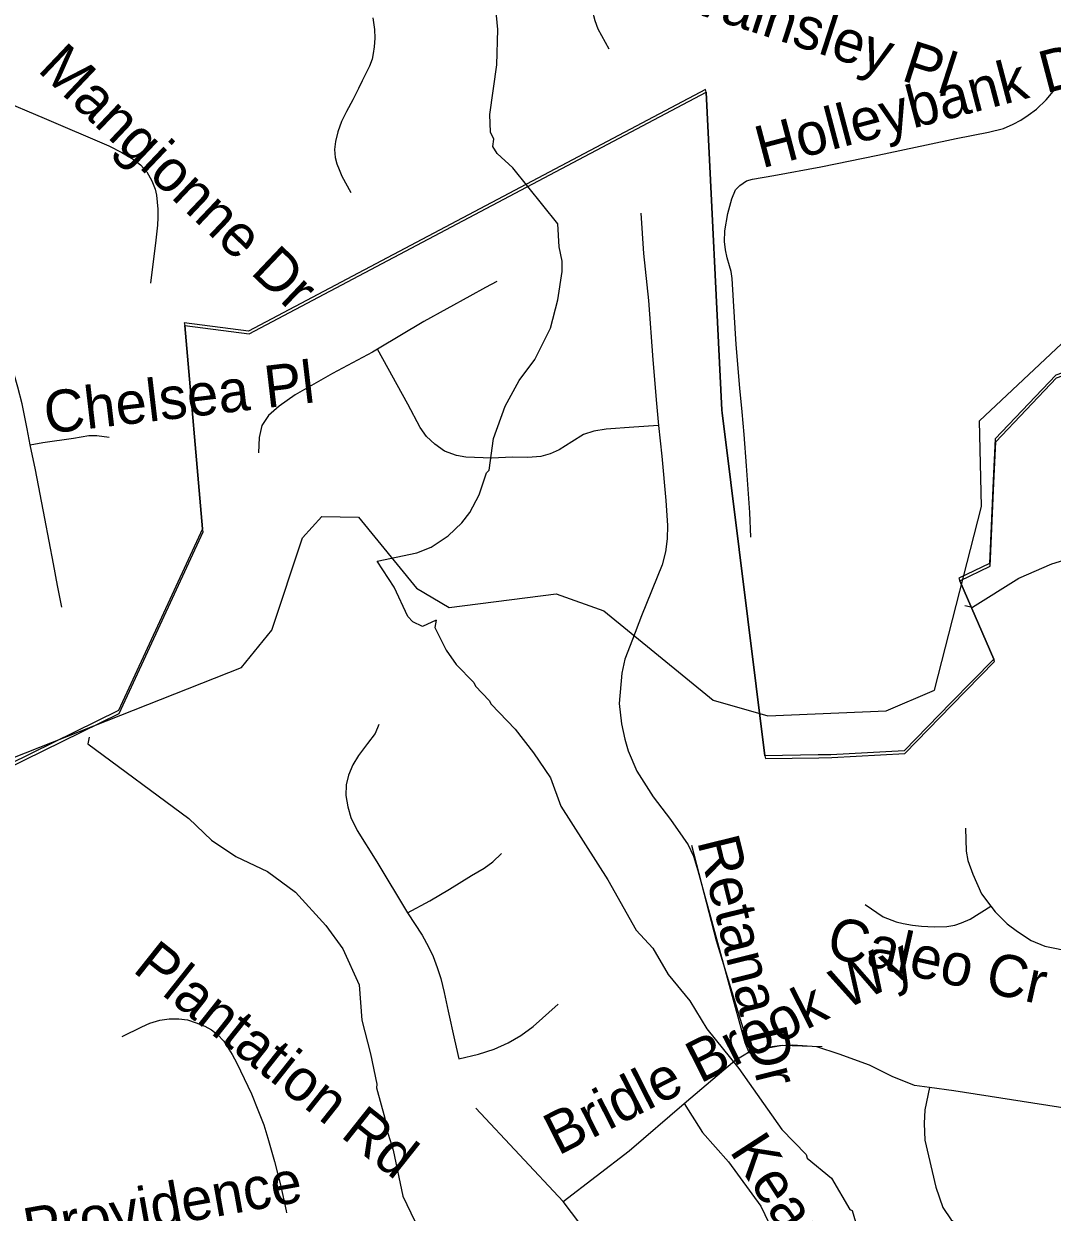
# Model space of a CAD drawing. Extents: x 1383679 to 1536984, y 460658 to 651027.
# Drawn here: x 1477522 to 1479847, y 494364 to 497048 of the extents above; entities that cross this region are included whole.
import ezdxf

# ---------------------------------------------------------------- set-up
doc = ezdxf.new("R2010")
doc.units = 0
for name, color, linetype in [('Default', 7, 'Continuous'), ('Exist Boundary Political City Limit New', 7, 'Continuous'), ('Exist Hydrographic Creek Single Shore', 7, 'Continuous'), ('Exist Hydrographic Misc Water Feature', 7, 'Continuous'), ('Exist Road Non-System Type 51', 7, 'Continuous'), ('Exist Road Non-System Type 51 Label', 7, 'Continuous'), ('Map Preparation Boundary City Limit Buffer Line', 7, 'Continuous')]:
    doc.layers.add(name, color=color, linetype=linetype)

msp = doc.modelspace()

# ---------------------------------------------------------------- linework, layer by layer
at = {"layer": 'Default'}
for p, q in [((1477926.2, 495907), (1477885.9, 496366.7)), ((1479714.4, 495613.1), (1479637.9, 495790))]:
    msp.add_line(p, q, dxfattribs=at)
for points in [[(1477885.9, 496366.7), (1478031.5, 496348), (1479064.2, 496893.9)], [(1479064.2, 496893.9), (1479100, 496175.3), (1479100.6, 496169.1), (1479197.2, 495394.8)], [(1479637.9, 495790), (1479706.5, 495823), (1479714.9, 496010.5), (1479719, 496104.2), (1479856.4, 496248.2), (1479996.1, 496297.1), (1480142.1, 496331), (1480277.5, 496353.3), (1480514.1, 496060.3), (1480582.1, 495970.4), (1480639.6, 495894.4), (1480727.1, 495778.8), (1480845.1, 495929.4), (1481403.5, 496227)], [(1475210.1, 495138.9), (1475336.6, 495233.4), (1475725.5, 495527.1), (1476079, 495656.7), (1476708.6, 495594.1), (1477016.9, 495229.6), (1477095.6, 495175.2), (1477737.6, 495490.4), (1477927.4, 495900.8), (1477926.2, 495907)], [(1479197.2, 495394.8), (1479198.5, 495388.6), (1479319.1, 495390.4), (1479348.2, 495390.8), (1479513.4, 495399.7), (1479620.1, 495508.8), (1479716.6, 495607.4), (1479714.4, 495613.1)]]:
    msp.add_lwpolyline(points, dxfattribs=at)
at = {"layer": 'Exist Boundary Political City Limit New'}
for p, q in [((1477926.2, 495907), (1477885.9, 496366.7)), ((1477885.9, 496366.7), (1477926.2, 495907)), ((1479714.4, 495613.1), (1479637.9, 495790)), ((1479637.9, 495790), (1479714.4, 495613.1))]:
    msp.add_line(p, q, dxfattribs=at)
for points in [[(1479064.2, 496893.9), (1479063.2, 496900.1), (1478029.9, 496354.2), (1477884.8, 496372.9), (1477885.9, 496366.7)], [(1477885.9, 496366.7), (1478031.5, 496348), (1479064.2, 496893.9)], [(1479064.2, 496893.9), (1479100, 496175.3), (1479100.6, 496169.1), (1479197.2, 495394.8)], [(1479197.2, 495394.8), (1479100.6, 496169.1), (1479100, 496175.3), (1479064.2, 496893.9)], [(1481403.5, 496227), (1481401.2, 496232.8), (1480843.5, 495935.6), (1480725.5, 495785), (1480638, 495900.6), (1480580.5, 495976.5), (1480512.5, 496066.5), (1480275.9, 496359.4), (1480140.5, 496337.2), (1479994.5, 496303.2), (1479854.8, 496254.4), (1479717.4, 496110.4), (1479713.2, 496016.7), (1479704.9, 495829.2), (1479635.9, 495796), (1479637.9, 495790)], [(1479637.9, 495790), (1479706.5, 495823), (1479714.9, 496010.5), (1479719, 496104.2), (1479856.4, 496248.2), (1479996.1, 496297.1), (1480142.1, 496331), (1480277.5, 496353.3), (1480514.1, 496060.3), (1480582.1, 495970.4), (1480639.6, 495894.4), (1480727.1, 495778.8), (1480845.1, 495929.4), (1481403.5, 496227)], [(1477926.2, 495907), (1477736, 495496.6), (1477094, 495181.3), (1477015.2, 495235.8), (1476707, 495600.3), (1476077.4, 495662.8), (1475723.9, 495533.3), (1475335, 495239.6), (1475206.2, 495143.3), (1475210.1, 495138.9)], [(1475210.1, 495138.9), (1475336.6, 495233.4), (1475725.5, 495527.1), (1476079, 495656.7), (1476708.6, 495594.1), (1477016.9, 495229.6), (1477095.6, 495175.2), (1477737.6, 495490.4), (1477927.4, 495900.8), (1477926.2, 495907)], [(1479197.2, 495394.8), (1479198.5, 495388.6), (1479319.1, 495390.4), (1479348.2, 495390.8), (1479513.4, 495399.7), (1479620.1, 495508.8), (1479716.6, 495607.4), (1479714.4, 495613.1)], [(1479714.4, 495613.1), (1479618.5, 495514.9), (1479511.8, 495405.8), (1479346.6, 495397), (1479317.5, 495396.5), (1479197.2, 495394.8)]]:
    msp.add_lwpolyline(points, dxfattribs=at)
at = {"layer": 'Exist Hydrographic Creek Single Shore'}
msp.add_lwpolyline([(1476660.3, 495611.7), (1476713.3, 495577.9), (1476949.3, 495264.6), (1477191.3, 495269.5), (1478014.3, 495594.3), (1478082.3, 495678.3), (1478152.3, 495886.9), (1478195.3, 495935.3), (1478278.3, 495933.7), (1478409.3, 495773.5), (1478483.3, 495729.3), (1478725.3, 495760.5), (1478833.3, 495722.2), (1479080.3, 495520.4), (1479204.2, 495485), (1479471.2, 495496.1), (1479580.3, 495543.1), (1479687.2, 495957.8), (1479682.2, 496151.6), (1480004.3, 496453.6)], dxfattribs=at)
at = {"layer": 'Exist Hydrographic Misc Water Feature'}
for points in [[(1478320.6, 495834.1), (1478410.6, 495852.9), (1478442.8, 495866.2), (1478481.3, 495891.5), (1478511.8, 495920.9), (1478530.3, 495944.5), (1478551.1, 495984.1), (1478568, 496033.5), (1478574.2, 496039.6), (1478583.5, 496111.5), (1478609.9, 496184.2), (1478642.1, 496242.3), (1478676.9, 496289.6), (1478712.3, 496360.9), (1478729.5, 496424.5), (1478738.7, 496488.4), (1478739.1, 496512.3), (1478731.8, 496544.5), (1478728.8, 496596.6), (1478627.2, 496722.6), (1478591.8, 496755.3), (1478582.1, 496771.4), (1478584.4, 496787.4), (1478576.7, 496803.6), (1478575.5, 496843.6), (1478591.6, 496955.3), (1478593.2, 497035.2), (1478586.5, 497107.4)], [(1479649.5, 495734.3), (1479666.3, 495730.1), (1479771.6, 495796), (1479846.1, 495828.5), (1479902.5, 495845.4), (1479966.6, 495848.1), (1480020.9, 495862.8), (1480044.6, 495872.7), (1480089, 495870.6), (1480122.7, 495863.4), (1480174.6, 495845.4), (1480210, 495817.3), (1480233.5, 495792.9), (1480255, 495766.4), (1480278.3, 495730), (1480299.2, 495673.5), (1480308.4, 495633.6)], [(1478454.3, 495700.7), (1478423.4, 495686.7), (1478401.6, 495697.1), (1478389.8, 495709.3), (1478359.1, 495775.9), (1478320.6, 495834.1)], [(1478454.3, 495700.7), (1478451.4, 495684.1), (1478476.4, 495633.6), (1478499.7, 495601.1), (1478539, 495560.3), (1478542.8, 495552.3), (1478574.2, 495519.7), (1478578.1, 495511.6), (1478633, 495454.5), (1478673.9, 495401.7), (1478712.9, 495344.9), (1478735.7, 495280.5), (1478842.5, 495114.4), (1478906.4, 495001.1), (1478943.6, 494960.4), (1478978.8, 494900.7), (1479027.2, 494840.8), (1479066.1, 494778), (1479138.4, 494688.6), (1479235.8, 494550.6), (1479290.6, 494493.6), (1479292.5, 494485.5), (1479347.6, 494440.4), (1479389.4, 494370), (1479394.3, 494367.5), (1479413.1, 494303.1)], [(1477669.9, 495437.1), (1477666.4, 495421.6), (1477895.2, 495253.1), (1477946.2, 495204.1), (1478001.5, 495167), (1478072.8, 495133.6), (1478136, 495086.4), (1478204.5, 495011), (1478243.5, 494958.3), (1478279.9, 494877.5), (1478286.4, 494797.4), (1478306, 494721), (1478320.2, 494652.5), (1478319.5, 494644.7), (1478338.3, 494576.4), (1478341.8, 494552.3), (1478356.8, 494504), (1478378.9, 494399.6), (1478405.7, 494343)]]:
    msp.add_lwpolyline(points, dxfattribs=at)
at = {"layer": 'Exist Road Non-System Type 51'}
for points in [[(1478844.9, 496990.9), (1478820.1, 497036.2), (1478813.6, 497054.9), (1478810.5, 497066), (1478809.7, 497068.9), (1478807.1, 497081), (1478804.8, 497100.4), (1478804.2, 497125.2), (1478806.1, 497148), (1478811, 497166.7), (1478816.6, 497183.4), (1478820.8, 497194.1), (1478825.7, 497203.4), (1478834.3, 497218.1), (1478847.2, 497234.6), (1478854.2, 497241.6)], [(1478310.7, 497061.9), (1478315, 497035.1), (1478315.2, 497015.9), (1478314.3, 496996.1), (1478312, 496980.8), (1478309.3, 496968.4), (1478303.1, 496952.6), (1478295.1, 496935.9), (1478287.2, 496919.5), (1478278.5, 496901.8), (1478265.8, 496876.6), (1478251.6, 496850.3), (1478239.9, 496827.2), (1478231.6, 496804.2), (1478226.2, 496782.6), (1478224.2, 496764.2), (1478226, 496746.1), (1478229.6, 496731.9), (1478234.5, 496719.3), (1478241.1, 496704.4), (1478260.9, 496667.4)], [(1477536.7, 496097.3), (1477529.5, 496133.1), (1477518.3, 496189.6), (1477508.5, 496227.1), (1477494, 496278.1), (1477481, 496327.3), (1477472, 496368.6), (1477461.8, 496421.3), (1477453.5, 496465.9), (1477444.3, 496515.8), (1477426.9, 496602.5), (1477407, 496701.2), (1477398.1, 496750.2), (1477395.3, 496780.1), (1477396, 496813.1), (1477397.6, 496830.2), (1477400.7, 496847.5), (1477404.6, 496866.5), (1477413.4, 496901)], [(1477413.4, 496901), (1477463.8, 496878.7), (1477567.8, 496834.9), (1477714.3, 496772.3), (1477743.4, 496757.4), (1477769.5, 496742.3), (1477785.9, 496729.6), (1477799.8, 496713.7), (1477811.1, 496693.3), (1477818.6, 496674.8), (1477821.9, 496660.8), (1477823.7, 496645.3), (1477825.2, 496629.8), (1477825.1, 496610.6), (1477824.1, 496593.5), (1477820.7, 496559.7), (1477808.7, 496462.3)], [(1479165.5, 495888.4), (1479163.1, 495944.1), (1479156, 496049.6), (1479150.4, 496120.7), (1479145.8, 496171.6), (1479140.2, 496225.4), (1479132.3, 496323.7), (1479126.3, 496422.6), (1479123.2, 496472.8), (1479121.1, 496489), (1479116.9, 496501.5), (1479111.6, 496519.4), (1479108, 496537.7), (1479105.7, 496556.6), (1479106.8, 496580.7), (1479113.2, 496619.5), (1479122.3, 496652.6), (1479130.9, 496673.5), (1479140.4, 496683.1), (1479155.8, 496693.7), (1479168.9, 496697.6), (1479217.2, 496705.8), (1479323.4, 496724.9), (1479452.6, 496751.8), (1479562.3, 496774.9), (1479629.8, 496788.8), (1479702.5, 496803.2), (1479736.6, 496812), (1479758.3, 496821.4), (1479775.9, 496830.6), (1479792.7, 496841.9), (1479811.4, 496855.4), (1479833.1, 496876.3), (1479852.6, 496899.9)], [(1478916.4, 496620.3), (1478922.9, 496529.1), (1478933.9, 496423.1), (1478944.1, 496289.4), (1478952.4, 496190.8), (1478957, 496141)], [(1478591.6, 496465.9), (1478566, 496452.4), (1478529.9, 496432.8), (1478426, 496375.6), (1478321.2, 496313)], [(1478321.2, 496313), (1478310, 496306.2), (1478219.6, 496258.1), (1478135.2, 496209.9), (1478099.1, 496184.2), (1478075, 496163.2), (1478060, 496140.6), (1478054, 496113.5), (1478052.5, 496078.8)], [(1478957, 496141), (1478900.8, 496137.3), (1478838.1, 496132.8), (1478810.4, 496128.2), (1478787.4, 496120.8), (1478760.6, 496104.2), (1478732.1, 496085.8), (1478711.9, 496076.5), (1478690.6, 496071), (1478661.1, 496068.2), (1478626.1, 496069.2), (1478580, 496067.3), (1478521, 496069.2), (1478499.9, 496072.8), (1478473.1, 496083), (1478451, 496098.7), (1478432.6, 496116.2), (1478417.9, 496136.4), (1478389.8, 496188.8), (1478321.2, 496313)], [(1478957, 496141), (1478964.4, 496071.9), (1478973.6, 495971.4), (1478977.2, 495915.2), (1478976.4, 495884.8), (1478972.6, 495855.3), (1478965.2, 495825.8), (1478918.2, 495710.6), (1478898, 495657.2), (1478880.5, 495612.9), (1478874, 495581.6), (1478867.8, 495512.7), (1478873.1, 495467.2), (1478880.5, 495432.2), (1478887.9, 495405.5), (1478907.8, 495359.6), (1478945, 495302.3), (1478983.8, 495250.7), (1479011.4, 495211.1), (1479023.4, 495193.6), (1479036.2, 495167.8), (1479045.5, 495135.5), (1479151.8, 494747), (1479161.6, 494722.6)], [(1477536.7, 496097.3), (1477565.3, 496102.2), (1477634.6, 496112.5), (1477668.8, 496118.1), (1477687.3, 496118.3), (1477715.2, 496114.7)], [(1477607.7, 495730.7), (1477598.4, 495779.7), (1477588.8, 495828), (1477569.8, 495930.5), (1477548.1, 496040.7), (1477536.7, 496097.3)], [(1478324.8, 495465.4), (1478316.4, 495445.2), (1478298.9, 495422.2), (1478278.6, 495395.4), (1478265.8, 495374.2), (1478255.6, 495351.2), (1478251, 495329), (1478250.1, 495305.1), (1478254.6, 495279.2), (1478261.1, 495255.3), (1478275.9, 495225.8), (1478320.1, 495154.8), (1478389.2, 495039.6)], [(1479651, 495231.5), (1479652.1, 495179.4), (1479655.9, 495158), (1479667.1, 495127.4), (1479686.9, 495083), (1479708, 495055.2)], [(1479163.7, 494727.2), (1479087.5, 494976.8), (1479032.1, 495191.7)], [(1478389.2, 495039.6), (1478439.9, 495067.2), (1478484.1, 495093.1), (1478533.9, 495124.4), (1478562.5, 495141), (1478581.9, 495154.8), (1478602.1, 495174.2)], [(1479423.9, 495058.4), (1479464.9, 495030.6), (1479494.2, 495019.2), (1479509.7, 495015.7), (1479531.2, 495012.2), (1479551.5, 495009.7), (1479580.2, 495008.4), (1479608.6, 495008.9), (1479626.9, 495012), (1479641.5, 495017.6), (1479661.1, 495025.8), (1479708, 495055.2)], [(1479708, 495055.2), (1479718, 495042.1), (1479745.1, 495015), (1479768.4, 494998), (1479799.1, 494977.5), (1479829.8, 494964.8), (1479893.5, 494951.9), (1479969.8, 494940.1), (1480036.8, 494929.6)], [(1478389.2, 495039.6), (1478422.4, 494989.8), (1478437.1, 494963.1), (1478447.4, 494941), (1478456.5, 494916.1), (1478464.9, 494891.2), (1478472.1, 494859.9), (1478481.4, 494817.5), (1478495.2, 494753), (1478505.4, 494709.7)], [(1478505.4, 494709.7), (1478549.6, 494720.8), (1478585.6, 494731.8), (1478616.9, 494746.5), (1478645.5, 494763.1), (1478673.1, 494783.4), (1478730.2, 494833.2)], [(1477744.5, 494760.3), (1477788.5, 494782.2), (1477806.9, 494790.7), (1477829.7, 494797.1), (1477850.7, 494800.1), (1477872.7, 494800.3), (1477892.2, 494797.8), (1477911.8, 494791.7), (1477931.1, 494783.6), (1477946.2, 494775.5), (1477960.1, 494764.7), (1477974.1, 494750), (1477992.8, 494719.9), (1478003.4, 494700.2), (1478020.3, 494665.4), (1478036.7, 494630.9), (1478051.2, 494595), (1478064.6, 494561), (1478073.7, 494530.6), (1478089, 494478.1), (1478102.3, 494425.8), (1478114.7, 494367), (1478116.1, 494362.1)], [(1479569.5, 494645.3), (1479535.5, 494650.2), (1479484.6, 494670.1), (1479433.9, 494695.5), (1479365, 494720.9), (1479314.6, 494737.3), (1479260.2, 494741), (1479229.9, 494739.2), (1479196.6, 494734.6), (1479161.6, 494722.6)], [(1479163.7, 494727.2), (1479236.4, 494741.1), (1479326.5, 494737.6)], [(1479014.7, 494609.3), (1479129, 494706.4), (1479163.7, 494727.2)], [(1479569.5, 494645.3), (1479559, 494595), (1479557.4, 494563.7), (1479559, 494526.2), (1479584, 494419.8), (1479599.6, 494374.5), (1479618.4, 494346.3), (1479648.1, 494324.5), (1479684.1, 494308.8), (1479765.4, 494294.8), (1480126.6, 494238.5), (1480437.8, 494190), (1480487.8, 494183.8)], [(1480513.9, 494499.2), (1480406.2, 494515.9), (1479624.4, 494637.5), (1479569.5, 494645.3)], [(1478741.1, 494387.5), (1478543.7, 494598.9)], [(1478741.1, 494387.5), (1478890.1, 494501.9), (1479014.7, 494609.3)], [(1479014.7, 494609.3), (1479056.3, 494543.5), (1479115.2, 494477.6), (1479187.9, 494377.1), (1479243.3, 494262.7), (1479295.3, 494162.1), (1479319.5, 494040.8)], [(1478831.2, 494269.6), (1478741.1, 494387.5)]]:
    msp.add_lwpolyline(points, dxfattribs=at)
at = {"layer": 'Map Preparation Boundary City Limit Buffer Line'}
for p, q in [((1477926.2, 495907), (1477885.9, 496366.7)), ((1477885.9, 496366.7), (1477926.2, 495907)), ((1477926.2, 495907), (1477885.9, 496366.7)), ((1479714.4, 495613.1), (1479637.9, 495790)), ((1479637.9, 495790), (1479714.4, 495613.1)), ((1479714.4, 495613.1), (1479637.9, 495790))]:
    msp.add_line(p, q, dxfattribs=at)
for points in [[(1479064.2, 496893.9), (1479063.2, 496900.1), (1478029.9, 496354.2), (1477884.8, 496372.9), (1477885.9, 496366.7)], [(1477885.9, 496366.7), (1478031.5, 496348), (1479064.2, 496893.9)], [(1477885.9, 496366.7), (1478031.5, 496348), (1479064.2, 496893.9)], [(1479064.2, 496893.9), (1479100, 496175.3), (1479100.6, 496169.1), (1479197.2, 495394.8)], [(1479197.2, 495394.8), (1479100.6, 496169.1), (1479100, 496175.3), (1479064.2, 496893.9)], [(1479064.2, 496893.9), (1479100, 496175.3), (1479100.6, 496169.1), (1479197.2, 495394.8)], [(1481403.5, 496227), (1481401.2, 496232.8), (1480843.5, 495935.6), (1480725.5, 495785), (1480638, 495900.6), (1480580.5, 495976.5), (1480512.5, 496066.5), (1480275.9, 496359.4), (1480140.5, 496337.2), (1479994.5, 496303.2), (1479854.8, 496254.4), (1479717.4, 496110.4), (1479713.2, 496016.7), (1479704.9, 495829.2), (1479635.9, 495796), (1479637.9, 495790)], [(1479637.9, 495790), (1479706.5, 495823), (1479714.9, 496010.5), (1479719, 496104.2), (1479856.4, 496248.2), (1479996.1, 496297.1), (1480142.1, 496331), (1480277.5, 496353.3), (1480514.1, 496060.3), (1480582.1, 495970.4), (1480639.6, 495894.4), (1480727.1, 495778.8), (1480845.1, 495929.4), (1481403.5, 496227)], [(1479637.9, 495790), (1479706.5, 495823), (1479714.9, 496010.5), (1479719, 496104.2), (1479856.4, 496248.2), (1479996.1, 496297.1), (1480142.1, 496331), (1480277.5, 496353.3), (1480514.1, 496060.3), (1480582.1, 495970.4), (1480639.6, 495894.4), (1480727.1, 495778.8), (1480845.1, 495929.4), (1481403.5, 496227)], [(1477926.2, 495907), (1477736, 495496.6), (1477094, 495181.3), (1477015.2, 495235.8), (1476707, 495600.3), (1476077.4, 495662.8), (1475723.9, 495533.3), (1475335, 495239.6), (1475206.2, 495143.3), (1475210.1, 495138.9)], [(1475210.1, 495138.9), (1475336.6, 495233.4), (1475725.5, 495527.1), (1476079, 495656.7), (1476708.6, 495594.1), (1477016.9, 495229.6), (1477095.6, 495175.2), (1477737.6, 495490.4), (1477927.4, 495900.8), (1477926.2, 495907)], [(1475210.1, 495138.9), (1475336.6, 495233.4), (1475725.5, 495527.1), (1476079, 495656.7), (1476708.6, 495594.1), (1477016.9, 495229.6), (1477095.6, 495175.2), (1477737.6, 495490.4), (1477927.4, 495900.8), (1477926.2, 495907)], [(1479197.2, 495394.8), (1479198.5, 495388.6), (1479319.1, 495390.4), (1479348.2, 495390.8), (1479513.4, 495399.7), (1479620.1, 495508.8), (1479716.6, 495607.4), (1479714.4, 495613.1)], [(1479714.4, 495613.1), (1479618.5, 495514.9), (1479511.8, 495405.8), (1479346.6, 495397), (1479317.5, 495396.5), (1479197.2, 495394.8)], [(1479197.2, 495394.8), (1479198.5, 495388.6), (1479319.1, 495390.4), (1479348.2, 495390.8), (1479513.4, 495399.7), (1479620.1, 495508.8), (1479716.6, 495607.4), (1479714.4, 495613.1)]]:
    msp.add_lwpolyline(points, dxfattribs=at)

# ---------------------------------------------------------------- texts
at = {"layer": 'Exist Road Non-System Type 51 Label'}
for s, rotation, p in [('Wainsley Pl', 342.0773, (1478978.8, 497091)), ('Mangionne Dr', 316.4761, (1477550.7, 496942.5)), ('Holleybank Dr', 14.7715, (1479190.3, 496721.5)), ('Chelsea Pl', 6.6916, (1477573.1, 496121.9)), ('Retana Dr', 283.9632, (1479043.8, 495201.4)), ('Caleo Cr', 347.4762, (1479333, 494940.9)), ('Plantation Rd', 321.5441, (1477765.3, 494908.8)), ('Bridle Brook Wy', 26.8801, (1478729.8, 494490.7)), ('Keara Wy', 302.882, (1479115.8, 494501.8)), ('Providence', 10.125, (1477531, 494277.1))]:
    msp.add_text(s, height=95, rotation=rotation, dxfattribs=at).set_placement(p)

doc.saveas('drawing.dxf')
